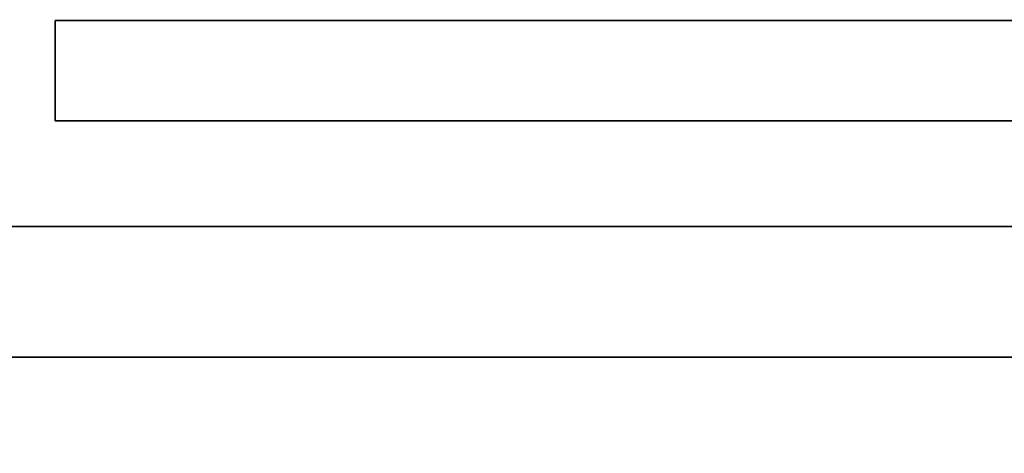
# Model space of a CAD drawing. Extents: x -1299 to -1246.9, y 2743.7 to 2747.9.
# Tile 652 of 656: x -1247.0508 to -1247.0042, y 2746.8258 to 2746.8463. Entities that reach past the tile are written whole.
import ezdxf

# ---------------------------------------------------------------- set-up
doc = ezdxf.new("R2010")
doc.units = 0
doc.header["$LTSCALE"] = 150
doc.header["$MEASUREMENT"] = 0
doc.layers.add('3DFACE_BOLT', color=7, linetype='CONTINUOUS')
doc.layers.add('3DFACE_SHAPE', color=7, linetype='CONTINUOUS')

msp = doc.modelspace()

# ---------------------------------------------------------------- linework, layer by layer
at = {"layer": '3DFACE_BOLT', "color": 1}
for points, invisible_edges in [([(-1247.033594, 2746.856309, 0.138), (-1247.026906, 2746.856309, 0.126417), (-1247.033594, 2746.846309, 0.138)], 14), ([(-1247.033594, 2746.846309, 0.138), (-1247.026906, 2746.856309, 0.126417), (-1247.026906, 2746.846309, 0.126417)], 3), ([(-1247.026906, 2746.856309, 0.149583), (-1247.033594, 2746.856309, 0.138), (-1247.026906, 2746.846309, 0.149583)], 14), ([(-1247.026906, 2746.846309, 0.149583), (-1247.033594, 2746.856309, 0.138), (-1247.033594, 2746.846309, 0.138)], 3), ([(-1247.033594, 2746.856309, 0.068), (-1247.026906, 2746.856309, 0.056417), (-1247.033594, 2746.846309, 0.068)], 14), ([(-1247.033594, 2746.846309, 0.068), (-1247.026906, 2746.856309, 0.056417), (-1247.026906, 2746.846309, 0.056417)], 3), ([(-1247.026906, 2746.856309, 0.079583), (-1247.033594, 2746.856309, 0.068), (-1247.026906, 2746.846309, 0.079583)], 14), ([(-1247.026906, 2746.846309, 0.079583), (-1247.033594, 2746.856309, 0.068), (-1247.033594, 2746.846309, 0.068)], 3), ([(-1247.026906, 2746.856309, 0.126417), (-1247.013531, 2746.856309, 0.126417), (-1247.026906, 2746.846309, 0.126417)], 14), ([(-1247.026906, 2746.846309, 0.126417), (-1247.013531, 2746.856309, 0.126417), (-1247.013531, 2746.846309, 0.126417)], 3), ([(-1247.013531, 2746.856309, 0.149583), (-1247.026906, 2746.856309, 0.149583), (-1247.013531, 2746.846309, 0.149583)], 14), ([(-1247.013531, 2746.846309, 0.149583), (-1247.026906, 2746.856309, 0.149583), (-1247.026906, 2746.846309, 0.149583)], 3), ([(-1247.026906, 2746.856309, 0.056417), (-1247.013531, 2746.856309, 0.056417), (-1247.026906, 2746.846309, 0.056417)], 14), ([(-1247.026906, 2746.846309, 0.056417), (-1247.013531, 2746.856309, 0.056417), (-1247.013531, 2746.846309, 0.056417)], 3), ([(-1247.013531, 2746.856309, 0.079583), (-1247.026906, 2746.856309, 0.079583), (-1247.013531, 2746.846309, 0.079583)], 14), ([(-1247.013531, 2746.846309, 0.079583), (-1247.026906, 2746.856309, 0.079583), (-1247.026906, 2746.846309, 0.079583)], 3), ([(-1247.013531, 2746.856309, 0.126417), (-1247.006844, 2746.856309, 0.138), (-1247.013531, 2746.846309, 0.126417)], 14), ([(-1247.013531, 2746.846309, 0.126417), (-1247.006844, 2746.856309, 0.138), (-1247.006844, 2746.846309, 0.138)], 3), ([(-1247.006844, 2746.856309, 0.138), (-1247.013531, 2746.856309, 0.149583), (-1247.006844, 2746.846309, 0.138)], 14), ([(-1247.006844, 2746.846309, 0.138), (-1247.013531, 2746.856309, 0.149583), (-1247.013531, 2746.846309, 0.149583)], 3), ([(-1247.013531, 2746.856309, 0.056417), (-1247.006844, 2746.856309, 0.068), (-1247.013531, 2746.846309, 0.056417)], 14), ([(-1247.013531, 2746.846309, 0.056417), (-1247.006844, 2746.856309, 0.068), (-1247.006844, 2746.846309, 0.068)], 3), ([(-1247.006844, 2746.856309, 0.068), (-1247.013531, 2746.856309, 0.079583), (-1247.006844, 2746.846309, 0.068)], 14), ([(-1247.006844, 2746.846309, 0.068), (-1247.013531, 2746.856309, 0.079583), (-1247.013531, 2746.846309, 0.079583)], 3), ([(-1247.033594, 2746.846309, 0.138), (-1247.026906, 2746.846309, 0.126417), (-1247.026906, 2746.846309, 0.149583)], 2), ([(-1247.033594, 2746.846309, 0.068), (-1247.026906, 2746.846309, 0.056417), (-1247.026906, 2746.846309, 0.079583)], 2), ([(-1247.028219, 2746.846309, 0.138), (-1247.027827, 2746.846309, 0.135528), (-1247.028219, 2746.796309, 0.138)], 14), ([(-1247.028219, 2746.796309, 0.138), (-1247.027827, 2746.846309, 0.135528), (-1247.027827, 2746.796309, 0.135528)], 3), ([(-1247.027827, 2746.846309, 0.140472), (-1247.028219, 2746.846309, 0.138), (-1247.027827, 2746.796309, 0.140472)], 14), ([(-1247.027827, 2746.796309, 0.140472), (-1247.028219, 2746.846309, 0.138), (-1247.028219, 2746.796309, 0.138)], 3), ([(-1247.028219, 2746.846309, 0.138), (-1247.027827, 2746.846309, 0.140472), (-1247.027827, 2746.846309, 0.135528)], 2), ([(-1247.028219, 2746.846309, 0.068), (-1247.027827, 2746.846309, 0.065528), (-1247.028219, 2746.796309, 0.068)], 14), ([(-1247.028219, 2746.796309, 0.068), (-1247.027827, 2746.846309, 0.065528), (-1247.027827, 2746.796309, 0.065528)], 3), ([(-1247.027827, 2746.846309, 0.070472), (-1247.028219, 2746.846309, 0.068), (-1247.027827, 2746.796309, 0.070472)], 14), ([(-1247.027827, 2746.796309, 0.070472), (-1247.028219, 2746.846309, 0.068), (-1247.028219, 2746.796309, 0.068)], 3), ([(-1247.028219, 2746.846309, 0.068), (-1247.027827, 2746.846309, 0.070472), (-1247.027827, 2746.846309, 0.065528)], 2), ([(-1247.027827, 2746.846309, 0.135528), (-1247.026691, 2746.846309, 0.133298), (-1247.027827, 2746.796309, 0.135528)], 14), ([(-1247.027827, 2746.796309, 0.135528), (-1247.026691, 2746.846309, 0.133298), (-1247.026691, 2746.796309, 0.133298)], 3), ([(-1247.026691, 2746.846309, 0.142702), (-1247.027827, 2746.846309, 0.140472), (-1247.026691, 2746.796309, 0.142702)], 14), ([(-1247.026691, 2746.796309, 0.142702), (-1247.027827, 2746.846309, 0.140472), (-1247.027827, 2746.796309, 0.140472)], 3), ([(-1247.027827, 2746.846309, 0.140472), (-1247.026691, 2746.846309, 0.142702), (-1247.027827, 2746.846309, 0.135528)], 14), ([(-1247.027827, 2746.846309, 0.135528), (-1247.026691, 2746.846309, 0.142702), (-1247.026691, 2746.846309, 0.133298)], 3), ([(-1247.027827, 2746.846309, 0.065528), (-1247.026691, 2746.846309, 0.063298), (-1247.027827, 2746.796309, 0.065528)], 14), ([(-1247.027827, 2746.796309, 0.065528), (-1247.026691, 2746.846309, 0.063298), (-1247.026691, 2746.796309, 0.063298)], 3), ([(-1247.026691, 2746.846309, 0.072702), (-1247.027827, 2746.846309, 0.070472), (-1247.026691, 2746.796309, 0.072702)], 14), ([(-1247.026691, 2746.796309, 0.072702), (-1247.027827, 2746.846309, 0.070472), (-1247.027827, 2746.796309, 0.070472)], 3), ([(-1247.027827, 2746.846309, 0.070472), (-1247.026691, 2746.846309, 0.072702), (-1247.027827, 2746.846309, 0.065528)], 14), ([(-1247.027827, 2746.846309, 0.065528), (-1247.026691, 2746.846309, 0.072702), (-1247.026691, 2746.846309, 0.063298)], 3), ([(-1247.026906, 2746.846309, 0.126417), (-1247.013531, 2746.846309, 0.126417), (-1247.026906, 2746.846309, 0.149583)], 14), ([(-1247.026906, 2746.846309, 0.149583), (-1247.013531, 2746.846309, 0.126417), (-1247.013531, 2746.846309, 0.149583)], 3), ([(-1247.026906, 2746.846309, 0.056417), (-1247.013531, 2746.846309, 0.056417), (-1247.026906, 2746.846309, 0.079583)], 14), ([(-1247.026906, 2746.846309, 0.079583), (-1247.013531, 2746.846309, 0.056417), (-1247.013531, 2746.846309, 0.079583)], 3), ([(-1247.026691, 2746.846309, 0.133298), (-1247.024921, 2746.846309, 0.131528), (-1247.026691, 2746.796309, 0.133298)], 14), ([(-1247.026691, 2746.796309, 0.133298), (-1247.024921, 2746.846309, 0.131528), (-1247.024921, 2746.796309, 0.131528)], 3), ([(-1247.024921, 2746.846309, 0.144472), (-1247.026691, 2746.846309, 0.142702), (-1247.024921, 2746.796309, 0.144472)], 14), ([(-1247.024921, 2746.796309, 0.144472), (-1247.026691, 2746.846309, 0.142702), (-1247.026691, 2746.796309, 0.142702)], 3), ([(-1247.026691, 2746.846309, 0.142702), (-1247.024921, 2746.846309, 0.144472), (-1247.026691, 2746.846309, 0.133298)], 14), ([(-1247.026691, 2746.846309, 0.133298), (-1247.024921, 2746.846309, 0.144472), (-1247.024921, 2746.846309, 0.131528)], 3), ([(-1247.026691, 2746.846309, 0.063298), (-1247.024921, 2746.846309, 0.061528), (-1247.026691, 2746.796309, 0.063298)], 14), ([(-1247.026691, 2746.796309, 0.063298), (-1247.024921, 2746.846309, 0.061528), (-1247.024921, 2746.796309, 0.061528)], 3), ([(-1247.024921, 2746.846309, 0.074472), (-1247.026691, 2746.846309, 0.072702), (-1247.024921, 2746.796309, 0.074472)], 14), ([(-1247.024921, 2746.796309, 0.074472), (-1247.026691, 2746.846309, 0.072702), (-1247.026691, 2746.796309, 0.072702)], 3), ([(-1247.026691, 2746.846309, 0.072702), (-1247.024921, 2746.846309, 0.074472), (-1247.026691, 2746.846309, 0.063298)], 14), ([(-1247.026691, 2746.846309, 0.063298), (-1247.024921, 2746.846309, 0.074472), (-1247.024921, 2746.846309, 0.061528)], 3), ([(-1247.024921, 2746.846309, 0.131528), (-1247.022691, 2746.846309, 0.130392), (-1247.024921, 2746.796309, 0.131528)], 14), ([(-1247.024921, 2746.796309, 0.131528), (-1247.022691, 2746.846309, 0.130392), (-1247.022691, 2746.796309, 0.130392)], 3), ([(-1247.022691, 2746.846309, 0.145608), (-1247.024921, 2746.846309, 0.144472), (-1247.022691, 2746.796309, 0.145608)], 14), ([(-1247.022691, 2746.796309, 0.145608), (-1247.024921, 2746.846309, 0.144472), (-1247.024921, 2746.796309, 0.144472)], 3), ([(-1247.024921, 2746.846309, 0.144472), (-1247.022691, 2746.846309, 0.145608), (-1247.024921, 2746.846309, 0.131528)], 14), ([(-1247.024921, 2746.846309, 0.131528), (-1247.022691, 2746.846309, 0.145608), (-1247.022691, 2746.846309, 0.130392)], 3), ([(-1247.024921, 2746.846309, 0.061528), (-1247.022691, 2746.846309, 0.060392), (-1247.024921, 2746.796309, 0.061528)], 14), ([(-1247.024921, 2746.796309, 0.061528), (-1247.022691, 2746.846309, 0.060392), (-1247.022691, 2746.796309, 0.060392)], 3), ([(-1247.022691, 2746.846309, 0.075608), (-1247.024921, 2746.846309, 0.074472), (-1247.022691, 2746.796309, 0.075608)], 14), ([(-1247.022691, 2746.796309, 0.075608), (-1247.024921, 2746.846309, 0.074472), (-1247.024921, 2746.796309, 0.074472)], 3), ([(-1247.024921, 2746.846309, 0.074472), (-1247.022691, 2746.846309, 0.075608), (-1247.024921, 2746.846309, 0.061528)], 14), ([(-1247.024921, 2746.846309, 0.061528), (-1247.022691, 2746.846309, 0.075608), (-1247.022691, 2746.846309, 0.060392)], 3), ([(-1247.022691, 2746.846309, 0.130392), (-1247.020219, 2746.846309, 0.13), (-1247.022691, 2746.796309, 0.130392)], 14), ([(-1247.022691, 2746.796309, 0.130392), (-1247.020219, 2746.846309, 0.13), (-1247.020219, 2746.796309, 0.13)], 3), ([(-1247.020219, 2746.846309, 0.146), (-1247.022691, 2746.846309, 0.145608), (-1247.020219, 2746.796309, 0.146)], 14), ([(-1247.020219, 2746.796309, 0.146), (-1247.022691, 2746.846309, 0.145608), (-1247.022691, 2746.796309, 0.145608)], 3), ([(-1247.022691, 2746.846309, 0.145608), (-1247.020219, 2746.846309, 0.146), (-1247.022691, 2746.846309, 0.130392)], 14), ([(-1247.022691, 2746.846309, 0.130392), (-1247.020219, 2746.846309, 0.146), (-1247.020219, 2746.846309, 0.13)], 3), ([(-1247.022691, 2746.846309, 0.060392), (-1247.020219, 2746.846309, 0.06), (-1247.022691, 2746.796309, 0.060392)], 14), ([(-1247.022691, 2746.796309, 0.060392), (-1247.020219, 2746.846309, 0.06), (-1247.020219, 2746.796309, 0.06)], 3), ([(-1247.020219, 2746.846309, 0.076), (-1247.022691, 2746.846309, 0.075608), (-1247.020219, 2746.796309, 0.076)], 14), ([(-1247.020219, 2746.796309, 0.076), (-1247.022691, 2746.846309, 0.075608), (-1247.022691, 2746.796309, 0.075608)], 3), ([(-1247.022691, 2746.846309, 0.075608), (-1247.020219, 2746.846309, 0.076), (-1247.022691, 2746.846309, 0.060392)], 14), ([(-1247.022691, 2746.846309, 0.060392), (-1247.020219, 2746.846309, 0.076), (-1247.020219, 2746.846309, 0.06)], 3), ([(-1247.020219, 2746.846309, 0.13), (-1247.017747, 2746.846309, 0.130392), (-1247.020219, 2746.796309, 0.13)], 14), ([(-1247.020219, 2746.796309, 0.13), (-1247.017747, 2746.846309, 0.130392), (-1247.017747, 2746.796309, 0.130392)], 3), ([(-1247.017747, 2746.846309, 0.145608), (-1247.020219, 2746.846309, 0.146), (-1247.017747, 2746.796309, 0.145608)], 14), ([(-1247.017747, 2746.796309, 0.145608), (-1247.020219, 2746.846309, 0.146), (-1247.020219, 2746.796309, 0.146)], 3), ([(-1247.020219, 2746.846309, 0.146), (-1247.017747, 2746.846309, 0.145608), (-1247.020219, 2746.846309, 0.13)], 14), ([(-1247.020219, 2746.846309, 0.13), (-1247.017747, 2746.846309, 0.145608), (-1247.017747, 2746.846309, 0.130392)], 3), ([(-1247.020219, 2746.846309, 0.06), (-1247.017747, 2746.846309, 0.060392), (-1247.020219, 2746.796309, 0.06)], 14), ([(-1247.020219, 2746.796309, 0.06), (-1247.017747, 2746.846309, 0.060392), (-1247.017747, 2746.796309, 0.060392)], 3), ([(-1247.017747, 2746.846309, 0.075608), (-1247.020219, 2746.846309, 0.076), (-1247.017747, 2746.796309, 0.075608)], 14), ([(-1247.017747, 2746.796309, 0.075608), (-1247.020219, 2746.846309, 0.076), (-1247.020219, 2746.796309, 0.076)], 3), ([(-1247.020219, 2746.846309, 0.076), (-1247.017747, 2746.846309, 0.075608), (-1247.020219, 2746.846309, 0.06)], 14), ([(-1247.020219, 2746.846309, 0.06), (-1247.017747, 2746.846309, 0.075608), (-1247.017747, 2746.846309, 0.060392)], 3), ([(-1247.017747, 2746.846309, 0.130392), (-1247.015516, 2746.846309, 0.131528), (-1247.017747, 2746.796309, 0.130392)], 14), ([(-1247.017747, 2746.796309, 0.130392), (-1247.015516, 2746.846309, 0.131528), (-1247.015516, 2746.796309, 0.131528)], 3), ([(-1247.015516, 2746.846309, 0.144472), (-1247.017747, 2746.846309, 0.145608), (-1247.015516, 2746.796309, 0.144472)], 14), ([(-1247.015516, 2746.796309, 0.144472), (-1247.017747, 2746.846309, 0.145608), (-1247.017747, 2746.796309, 0.145608)], 3), ([(-1247.017747, 2746.846309, 0.145608), (-1247.015516, 2746.846309, 0.144472), (-1247.017747, 2746.846309, 0.130392)], 14), ([(-1247.017747, 2746.846309, 0.130392), (-1247.015516, 2746.846309, 0.144472), (-1247.015516, 2746.846309, 0.131528)], 3), ([(-1247.017747, 2746.846309, 0.060392), (-1247.015516, 2746.846309, 0.061528), (-1247.017747, 2746.796309, 0.060392)], 14), ([(-1247.017747, 2746.796309, 0.060392), (-1247.015516, 2746.846309, 0.061528), (-1247.015516, 2746.796309, 0.061528)], 3), ([(-1247.015516, 2746.846309, 0.074472), (-1247.017747, 2746.846309, 0.075608), (-1247.015516, 2746.796309, 0.074472)], 14), ([(-1247.015516, 2746.796309, 0.074472), (-1247.017747, 2746.846309, 0.075608), (-1247.017747, 2746.796309, 0.075608)], 3), ([(-1247.017747, 2746.846309, 0.075608), (-1247.015516, 2746.846309, 0.074472), (-1247.017747, 2746.846309, 0.060392)], 14), ([(-1247.017747, 2746.846309, 0.060392), (-1247.015516, 2746.846309, 0.074472), (-1247.015516, 2746.846309, 0.061528)], 3), ([(-1247.015516, 2746.846309, 0.131528), (-1247.013747, 2746.846309, 0.133298), (-1247.015516, 2746.796309, 0.131528)], 14), ([(-1247.015516, 2746.796309, 0.131528), (-1247.013747, 2746.846309, 0.133298), (-1247.013747, 2746.796309, 0.133298)], 3), ([(-1247.013747, 2746.846309, 0.142702), (-1247.015516, 2746.846309, 0.144472), (-1247.013747, 2746.796309, 0.142702)], 14), ([(-1247.013747, 2746.796309, 0.142702), (-1247.015516, 2746.846309, 0.144472), (-1247.015516, 2746.796309, 0.144472)], 3), ([(-1247.015516, 2746.846309, 0.144472), (-1247.013747, 2746.846309, 0.142702), (-1247.015516, 2746.846309, 0.131528)], 14), ([(-1247.015516, 2746.846309, 0.131528), (-1247.013747, 2746.846309, 0.142702), (-1247.013747, 2746.846309, 0.133298)], 3), ([(-1247.015516, 2746.846309, 0.061528), (-1247.013747, 2746.846309, 0.063298), (-1247.015516, 2746.796309, 0.061528)], 14), ([(-1247.015516, 2746.796309, 0.061528), (-1247.013747, 2746.846309, 0.063298), (-1247.013747, 2746.796309, 0.063298)], 3), ([(-1247.013747, 2746.846309, 0.072702), (-1247.015516, 2746.846309, 0.074472), (-1247.013747, 2746.796309, 0.072702)], 14), ([(-1247.013747, 2746.796309, 0.072702), (-1247.015516, 2746.846309, 0.074472), (-1247.015516, 2746.796309, 0.074472)], 3), ([(-1247.015516, 2746.846309, 0.074472), (-1247.013747, 2746.846309, 0.072702), (-1247.015516, 2746.846309, 0.061528)], 14), ([(-1247.015516, 2746.846309, 0.061528), (-1247.013747, 2746.846309, 0.072702), (-1247.013747, 2746.846309, 0.063298)], 3), ([(-1247.013747, 2746.846309, 0.133298), (-1247.01261, 2746.846309, 0.135528), (-1247.013747, 2746.796309, 0.133298)], 14), ([(-1247.013747, 2746.796309, 0.133298), (-1247.01261, 2746.846309, 0.135528), (-1247.01261, 2746.796309, 0.135528)], 3), ([(-1247.01261, 2746.846309, 0.140472), (-1247.013747, 2746.846309, 0.142702), (-1247.01261, 2746.796309, 0.140472)], 14), ([(-1247.01261, 2746.796309, 0.140472), (-1247.013747, 2746.846309, 0.142702), (-1247.013747, 2746.796309, 0.142702)], 3), ([(-1247.013747, 2746.846309, 0.142702), (-1247.01261, 2746.846309, 0.140472), (-1247.013747, 2746.846309, 0.133298)], 14), ([(-1247.013747, 2746.846309, 0.133298), (-1247.01261, 2746.846309, 0.140472), (-1247.01261, 2746.846309, 0.135528)], 3), ([(-1247.013747, 2746.846309, 0.063298), (-1247.01261, 2746.846309, 0.065528), (-1247.013747, 2746.796309, 0.063298)], 14), ([(-1247.013747, 2746.796309, 0.063298), (-1247.01261, 2746.846309, 0.065528), (-1247.01261, 2746.796309, 0.065528)], 3), ([(-1247.01261, 2746.846309, 0.070472), (-1247.013747, 2746.846309, 0.072702), (-1247.01261, 2746.796309, 0.070472)], 14), ([(-1247.01261, 2746.796309, 0.070472), (-1247.013747, 2746.846309, 0.072702), (-1247.013747, 2746.796309, 0.072702)], 3), ([(-1247.013747, 2746.846309, 0.072702), (-1247.01261, 2746.846309, 0.070472), (-1247.013747, 2746.846309, 0.063298)], 14), ([(-1247.013747, 2746.846309, 0.063298), (-1247.01261, 2746.846309, 0.070472), (-1247.01261, 2746.846309, 0.065528)], 3), ([(-1247.013531, 2746.846309, 0.126417), (-1247.006844, 2746.846309, 0.138), (-1247.013531, 2746.846309, 0.149583)], 12), ([(-1247.013531, 2746.846309, 0.056417), (-1247.006844, 2746.846309, 0.068), (-1247.013531, 2746.846309, 0.079583)], 12), ([(-1247.01261, 2746.846309, 0.135528), (-1247.012219, 2746.846309, 0.138), (-1247.01261, 2746.796309, 0.135528)], 14), ([(-1247.01261, 2746.796309, 0.135528), (-1247.012219, 2746.846309, 0.138), (-1247.012219, 2746.796309, 0.138)], 3), ([(-1247.012219, 2746.846309, 0.138), (-1247.01261, 2746.846309, 0.140472), (-1247.012219, 2746.796309, 0.138)], 14), ([(-1247.012219, 2746.796309, 0.138), (-1247.01261, 2746.846309, 0.140472), (-1247.01261, 2746.796309, 0.140472)], 3), ([(-1247.01261, 2746.846309, 0.140472), (-1247.012219, 2746.846309, 0.138), (-1247.01261, 2746.846309, 0.135528)], 12), ([(-1247.01261, 2746.846309, 0.065528), (-1247.012219, 2746.846309, 0.068), (-1247.01261, 2746.796309, 0.065528)], 14), ([(-1247.01261, 2746.796309, 0.065528), (-1247.012219, 2746.846309, 0.068), (-1247.012219, 2746.796309, 0.068)], 3), ([(-1247.012219, 2746.846309, 0.068), (-1247.01261, 2746.846309, 0.070472), (-1247.012219, 2746.796309, 0.068)], 14), ([(-1247.012219, 2746.796309, 0.068), (-1247.01261, 2746.846309, 0.070472), (-1247.01261, 2746.796309, 0.070472)], 3), ([(-1247.01261, 2746.846309, 0.070472), (-1247.012219, 2746.846309, 0.068), (-1247.01261, 2746.846309, 0.065528)], 12)]:
    msp.add_3dface(points, dxfattribs=dict(at, invisible_edges=invisible_edges))
at = {"layer": '3DFACE_SHAPE', "color": 13}
for points, invisible_edges in [([(-1248.944219, 2746.884449), (-1246.944219, 2746.884449), (-1248.944219, 2746.782449)], 2), ([(-1246.944219, 2746.884449), (-1246.944219, 2746.782449), (-1248.944219, 2746.782449)], 12), ([(-1248.944219, 2746.836549, 0.008), (-1246.944219, 2746.836549, 0.008), (-1248.944219, 2746.884449, 0.008)], 2), ([(-1246.944219, 2746.836549, 0.008), (-1246.944219, 2746.884449, 0.008), (-1248.944219, 2746.884449, 0.008)], 12), ([(-1248.944219, 2746.884449, 0.198), (-1246.944219, 2746.884449, 0.198), (-1248.944219, 2746.836549, 0.198)], 2), ([(-1246.944219, 2746.884449, 0.198), (-1246.944219, 2746.836549, 0.198), (-1248.944219, 2746.836549, 0.198)], 12), ([(-1248.944219, 2746.782449, 0.206), (-1246.944219, 2746.782449, 0.206), (-1248.944219, 2746.884449, 0.206)], 2), ([(-1246.944219, 2746.782449, 0.206), (-1246.944219, 2746.884449, 0.206), (-1248.944219, 2746.884449, 0.206)], 12), ([(-1247.020219, 2746.846309, 0.173), (-1247.026229, 2746.846309, 0.14401), (-1247.049119, 2746.846309, 0.173)], 15), ([(-1247.026229, 2746.846309, 0.14401), (-1247.028719, 2746.846309, 0.138), (-1247.049119, 2746.846309, 0.173)], 14), ([(-1247.028719, 2746.846309, 0.068), (-1247.049119, 2746.846309, 0.173), (-1247.028719, 2746.846309, 0.138)], 15), ([(-1247.049119, 2746.846309, 0.173), (-1247.028719, 2746.846309, 0.068), (-1247.049119, 2746.846309, 0.033)], 3), ([(-1247.028719, 2746.846309, 0.068), (-1247.026229, 2746.846309, 0.06199), (-1247.049119, 2746.846309, 0.033)], 14), ([(-1247.049119, 2746.846309, 0.033), (-1247.026229, 2746.846309, 0.06199), (-1247.003079, 2746.846309, 0.033)], 3), ([(-1246.998319, 2746.841549, 0.173), (-1247.020219, 2746.846309, 0.173), (-1247.049119, 2746.841549, 0.173)], 3), ([(-1247.020219, 2746.846309, 0.173), (-1247.049119, 2746.846309, 0.173), (-1247.049119, 2746.841549, 0.173)], 12), ([(-1247.049119, 2746.846309, 0.033), (-1247.003079, 2746.846309, 0.033), (-1247.049119, 2746.841549, 0.033)], 2), ([(-1247.049119, 2746.841549, 0.033), (-1247.003079, 2746.846309, 0.033), (-1246.998319, 2746.841549, 0.033)], 3), ([(-1247.049119, 2746.841549, 0.033), (-1247.049119, 2746.841549, 0.068), (-1247.049119, 2746.846309, 0.033)], 2), ([(-1247.049119, 2746.841549, 0.068), (-1247.049119, 2746.841549, 0.138), (-1247.049119, 2746.846309, 0.033)], 14), ([(-1247.049119, 2746.846309, 0.033), (-1247.049119, 2746.841549, 0.138), (-1247.049119, 2746.846309, 0.173)], 3), ([(-1247.049119, 2746.841549, 0.138), (-1247.049119, 2746.841549, 0.173), (-1247.049119, 2746.846309, 0.173)], 12), ([(-1247.026229, 2746.846309, 0.07401), (-1247.028719, 2746.846309, 0.068), (-1247.026229, 2746.846309, 0.13199)], 14), ([(-1247.026229, 2746.846309, 0.13199), (-1247.028719, 2746.846309, 0.068), (-1247.028719, 2746.846309, 0.138)], 3), ([(-1247.026229, 2746.846309, 0.14401), (-1247.026229, 2746.841549, 0.14401), (-1247.028719, 2746.846309, 0.138)], 3), ([(-1247.026229, 2746.841549, 0.14401), (-1247.028719, 2746.841549, 0.138), (-1247.028719, 2746.846309, 0.138)], 14), ([(-1247.028719, 2746.846309, 0.138), (-1247.028719, 2746.841549, 0.138), (-1247.026229, 2746.846309, 0.13199)], 3), ([(-1247.028719, 2746.841549, 0.138), (-1247.026229, 2746.841549, 0.13199), (-1247.026229, 2746.846309, 0.13199)], 14), ([(-1247.026229, 2746.846309, 0.07401), (-1247.026229, 2746.841549, 0.07401), (-1247.028719, 2746.846309, 0.068)], 3), ([(-1247.026229, 2746.841549, 0.07401), (-1247.028719, 2746.841549, 0.068), (-1247.028719, 2746.846309, 0.068)], 14), ([(-1247.028719, 2746.846309, 0.068), (-1247.028719, 2746.841549, 0.068), (-1247.026229, 2746.846309, 0.06199)], 3), ([(-1247.028719, 2746.841549, 0.068), (-1247.026229, 2746.841549, 0.06199), (-1247.026229, 2746.846309, 0.06199)], 14), ([(-1247.020219, 2746.846309, 0.1465), (-1247.026229, 2746.846309, 0.14401), (-1247.020219, 2746.846309, 0.173)], 14), ([(-1247.026229, 2746.846309, 0.06199), (-1247.020219, 2746.846309, 0.0595), (-1247.003079, 2746.846309, 0.033)], 14), ([(-1247.026229, 2746.846309, 0.13199), (-1247.020219, 2746.846309, 0.1295), (-1247.026229, 2746.846309, 0.07401)], 14), ([(-1247.020219, 2746.846309, 0.1295), (-1247.020219, 2746.846309, 0.0765), (-1247.026229, 2746.846309, 0.07401)], 13), ([(-1247.026229, 2746.846309, 0.13199), (-1247.026229, 2746.841549, 0.13199), (-1247.020219, 2746.846309, 0.1295)], 3), ([(-1247.026229, 2746.841549, 0.13199), (-1247.020219, 2746.841549, 0.1295), (-1247.020219, 2746.846309, 0.1295)], 14), ([(-1247.020219, 2746.846309, 0.1465), (-1247.020219, 2746.841549, 0.1465), (-1247.026229, 2746.846309, 0.14401)], 3), ([(-1247.020219, 2746.841549, 0.1465), (-1247.026229, 2746.841549, 0.14401), (-1247.026229, 2746.846309, 0.14401)], 14), ([(-1247.026229, 2746.846309, 0.06199), (-1247.026229, 2746.841549, 0.06199), (-1247.020219, 2746.846309, 0.0595)], 3), ([(-1247.026229, 2746.841549, 0.06199), (-1247.020219, 2746.841549, 0.0595), (-1247.020219, 2746.846309, 0.0595)], 14), ([(-1247.020219, 2746.846309, 0.0765), (-1247.020219, 2746.841549, 0.0765), (-1247.026229, 2746.846309, 0.07401)], 3), ([(-1247.020219, 2746.841549, 0.0765), (-1247.026229, 2746.841549, 0.07401), (-1247.026229, 2746.846309, 0.07401)], 14), ([(-1247.003079, 2746.846309, 0.033), (-1247.020219, 2746.846309, 0.0595), (-1247.014208, 2746.846309, 0.06199)], 13), ([(-1247.020219, 2746.846309, 0.1295), (-1247.014208, 2746.846309, 0.13199), (-1247.020219, 2746.846309, 0.0765)], 14), ([(-1247.014208, 2746.846309, 0.13199), (-1247.011719, 2746.846309, 0.138), (-1247.020219, 2746.846309, 0.0765)], 14), ([(-1247.020219, 2746.846309, 0.0765), (-1247.011719, 2746.846309, 0.138), (-1247.014208, 2746.846309, 0.07401)], 15), ([(-1247.003079, 2746.846309, 0.173), (-1247.014208, 2746.846309, 0.14401), (-1247.020219, 2746.846309, 0.173)], 3), ([(-1247.014208, 2746.846309, 0.14401), (-1247.020219, 2746.846309, 0.1465), (-1247.020219, 2746.846309, 0.173)], 14), ([(-1247.020219, 2746.846309, 0.1295), (-1247.020219, 2746.841549, 0.1295), (-1247.014208, 2746.846309, 0.13199)], 3), ([(-1247.020219, 2746.841549, 0.1295), (-1247.014208, 2746.841549, 0.13199), (-1247.014208, 2746.846309, 0.13199)], 14), ([(-1247.014208, 2746.846309, 0.14401), (-1247.014208, 2746.841549, 0.14401), (-1247.020219, 2746.846309, 0.1465)], 3), ([(-1247.014208, 2746.841549, 0.14401), (-1247.020219, 2746.841549, 0.1465), (-1247.020219, 2746.846309, 0.1465)], 14), ([(-1247.020219, 2746.846309, 0.0595), (-1247.020219, 2746.841549, 0.0595), (-1247.014208, 2746.846309, 0.06199)], 3), ([(-1247.020219, 2746.841549, 0.0595), (-1247.014208, 2746.841549, 0.06199), (-1247.014208, 2746.846309, 0.06199)], 14), ([(-1247.014208, 2746.846309, 0.07401), (-1247.014208, 2746.841549, 0.07401), (-1247.020219, 2746.846309, 0.0765)], 3), ([(-1247.014208, 2746.841549, 0.07401), (-1247.020219, 2746.841549, 0.0765), (-1247.020219, 2746.846309, 0.0765)], 14), ([(-1247.003079, 2746.846309, 0.173), (-1247.020219, 2746.846309, 0.173), (-1246.998319, 2746.841549, 0.173)], 14), ([(-1247.014208, 2746.846309, 0.06199), (-1247.011719, 2746.846309, 0.068), (-1247.003079, 2746.846309, 0.033)], 14), ([(-1247.011719, 2746.846309, 0.068), (-1247.014208, 2746.846309, 0.07401), (-1247.003079, 2746.846309, 0.173)], 14), ([(-1247.011719, 2746.846309, 0.138), (-1247.003079, 2746.846309, 0.173), (-1247.014208, 2746.846309, 0.07401)], 15), ([(-1247.011719, 2746.846309, 0.138), (-1247.014208, 2746.846309, 0.14401), (-1247.003079, 2746.846309, 0.173)], 14), ([(-1247.014208, 2746.846309, 0.13199), (-1247.014208, 2746.841549, 0.13199), (-1247.011719, 2746.846309, 0.138)], 3), ([(-1247.014208, 2746.841549, 0.13199), (-1247.011719, 2746.841549, 0.138), (-1247.011719, 2746.846309, 0.138)], 14), ([(-1247.011719, 2746.846309, 0.138), (-1247.011719, 2746.841549, 0.138), (-1247.014208, 2746.846309, 0.14401)], 3), ([(-1247.011719, 2746.841549, 0.138), (-1247.014208, 2746.841549, 0.14401), (-1247.014208, 2746.846309, 0.14401)], 14), ([(-1247.014208, 2746.846309, 0.06199), (-1247.014208, 2746.841549, 0.06199), (-1247.011719, 2746.846309, 0.068)], 3), ([(-1247.014208, 2746.841549, 0.06199), (-1247.011719, 2746.841549, 0.068), (-1247.011719, 2746.846309, 0.068)], 14), ([(-1247.011719, 2746.846309, 0.068), (-1247.011719, 2746.841549, 0.068), (-1247.014208, 2746.846309, 0.07401)], 3), ([(-1247.011719, 2746.841549, 0.068), (-1247.014208, 2746.841549, 0.07401), (-1247.014208, 2746.846309, 0.07401)], 14), ([(-1247.003079, 2746.846309, 0.033), (-1247.011719, 2746.846309, 0.068), (-1247.003079, 2746.846309, 0.173)], 3), ([(-1247.028719, 2746.841549, 0.138), (-1247.026229, 2746.841549, 0.14401), (-1247.049119, 2746.841549, 0.138)], 14), ([(-1247.026229, 2746.841549, 0.14401), (-1247.020219, 2746.841549, 0.1465), (-1247.049119, 2746.841549, 0.138)], 14), ([(-1247.049119, 2746.841549, 0.138), (-1247.020219, 2746.841549, 0.1465), (-1247.049119, 2746.841549, 0.173)], 15), ([(-1247.020219, 2746.841549, 0.1465), (-1247.014208, 2746.841549, 0.14401), (-1247.049119, 2746.841549, 0.173)], 14), ([(-1247.049119, 2746.841549, 0.173), (-1247.014208, 2746.841549, 0.14401), (-1246.998319, 2746.841549, 0.173)], 3), ([(-1246.998319, 2746.841549, 0.033), (-1247.026229, 2746.841549, 0.06199), (-1247.049119, 2746.841549, 0.033)], 3), ([(-1247.026229, 2746.841549, 0.06199), (-1247.049119, 2746.841549, 0.068), (-1247.049119, 2746.841549, 0.033)], 13), ([(-1247.026229, 2746.841549, 0.06199), (-1247.028719, 2746.841549, 0.068), (-1247.049119, 2746.841549, 0.068)], 14), ([(-1247.028719, 2746.841549, 0.138), (-1247.049119, 2746.841549, 0.138), (-1247.026229, 2746.841549, 0.07401)], 15), ([(-1247.026229, 2746.841549, 0.07401), (-1247.049119, 2746.841549, 0.138), (-1247.028719, 2746.841549, 0.068)], 3), ([(-1247.049119, 2746.841549, 0.138), (-1247.049119, 2746.841549, 0.068), (-1247.028719, 2746.841549, 0.068)], 14), ([(-1247.026229, 2746.841549, 0.13199), (-1247.028719, 2746.841549, 0.138), (-1247.026229, 2746.841549, 0.07401)], 14), ([(-1247.020219, 2746.841549, 0.0595), (-1247.026229, 2746.841549, 0.06199), (-1246.998319, 2746.841549, 0.033)], 14), ([(-1247.026229, 2746.841549, 0.07401), (-1247.020219, 2746.841549, 0.0765), (-1247.026229, 2746.841549, 0.13199)], 14), ([(-1247.020219, 2746.841549, 0.0765), (-1247.020219, 2746.841549, 0.1295), (-1247.026229, 2746.841549, 0.13199)], 13), ([(-1247.020219, 2746.841549, 0.0765), (-1247.014208, 2746.841549, 0.07401), (-1247.020219, 2746.841549, 0.1295)], 14), ([(-1247.014208, 2746.841549, 0.07401), (-1247.011719, 2746.841549, 0.068), (-1247.020219, 2746.841549, 0.1295)], 14), ([(-1247.020219, 2746.841549, 0.1295), (-1247.011719, 2746.841549, 0.068), (-1247.014208, 2746.841549, 0.13199)], 3), ([(-1246.998319, 2746.841549, 0.068), (-1247.014208, 2746.841549, 0.06199), (-1247.020219, 2746.841549, 0.0595)], 13), ([(-1246.998319, 2746.841549, 0.068), (-1247.020219, 2746.841549, 0.0595), (-1246.998319, 2746.841549, 0.033)], 3), ([(-1247.014208, 2746.841549, 0.14401), (-1246.998319, 2746.841549, 0.138), (-1246.998319, 2746.841549, 0.173)], 13), ([(-1247.014208, 2746.841549, 0.14401), (-1247.011719, 2746.841549, 0.138), (-1246.998319, 2746.841549, 0.138)], 14), ([(-1247.011719, 2746.841549, 0.138), (-1247.014208, 2746.841549, 0.13199), (-1246.998319, 2746.841549, 0.138)], 14), ([(-1247.011719, 2746.841549, 0.068), (-1246.998319, 2746.841549, 0.138), (-1247.014208, 2746.841549, 0.13199)], 15), ([(-1247.011719, 2746.841549, 0.068), (-1247.014208, 2746.841549, 0.06199), (-1246.998319, 2746.841549, 0.068)], 14), ([(-1246.998319, 2746.841549, 0.138), (-1247.011719, 2746.841549, 0.068), (-1246.998319, 2746.841549, 0.068)], 3), ([(-1246.944219, 2746.836549, 0.198), (-1248.927119, 2746.836549, 0.1465), (-1248.944219, 2746.836549, 0.198)], 3), ([(-1246.944219, 2746.836549, 0.008), (-1248.944219, 2746.836549, 0.008), (-1247.020219, 2746.836549, 0.0595)], 14), ([(-1248.944219, 2746.836549, 0.008), (-1248.921108, 2746.836549, 0.06199), (-1247.020219, 2746.836549, 0.0595)], 15), ([(-1248.921108, 2746.836549, 0.14401), (-1248.927119, 2746.836549, 0.1465), (-1247.026229, 2746.836549, 0.14401)], 14), ([(-1247.026229, 2746.836549, 0.14401), (-1248.927119, 2746.836549, 0.1465), (-1247.020219, 2746.836549, 0.1465)], 3), ([(-1248.927119, 2746.836549, 0.1465), (-1246.944219, 2746.836549, 0.198), (-1247.020219, 2746.836549, 0.1465)], 15), ([(-1248.921108, 2746.836549, 0.13199), (-1247.020219, 2746.836549, 0.0765), (-1248.927119, 2746.836549, 0.1295)], 3), ([(-1247.020219, 2746.836549, 0.0765), (-1247.026229, 2746.836549, 0.07401), (-1248.927119, 2746.836549, 0.1295)], 14), ([(-1248.927119, 2746.836549, 0.1295), (-1247.026229, 2746.836549, 0.07401), (-1248.927119, 2746.836549, 0.0765)], 15), ([(-1247.026229, 2746.836549, 0.07401), (-1248.921108, 2746.836549, 0.07401), (-1248.927119, 2746.836549, 0.0765)], 13), ([(-1247.020219, 2746.836549, 0.0765), (-1248.921108, 2746.836549, 0.13199), (-1247.020219, 2746.836549, 0.1295)], 15), ([(-1247.020219, 2746.836549, 0.1295), (-1248.921108, 2746.836549, 0.13199), (-1247.026229, 2746.836549, 0.13199)], 3), ([(-1248.921108, 2746.836549, 0.13199), (-1248.918619, 2746.836549, 0.138), (-1247.026229, 2746.836549, 0.13199)], 14), ([(-1247.026229, 2746.836549, 0.14401), (-1247.028719, 2746.836549, 0.138), (-1248.921108, 2746.836549, 0.14401)], 14), ([(-1247.028719, 2746.836549, 0.138), (-1248.918619, 2746.836549, 0.138), (-1248.921108, 2746.836549, 0.14401)], 13), ([(-1247.020219, 2746.836549, 0.0595), (-1248.921108, 2746.836549, 0.06199), (-1247.026229, 2746.836549, 0.06199)], 3), ([(-1248.921108, 2746.836549, 0.06199), (-1248.918619, 2746.836549, 0.068), (-1247.026229, 2746.836549, 0.06199)], 14), ([(-1248.918619, 2746.836549, 0.068), (-1248.921108, 2746.836549, 0.07401), (-1247.028719, 2746.836549, 0.068)], 14), ([(-1247.028719, 2746.836549, 0.068), (-1248.921108, 2746.836549, 0.07401), (-1247.026229, 2746.836549, 0.07401)], 3), ([(-1247.026229, 2746.836549, 0.13199), (-1248.918619, 2746.836549, 0.138), (-1247.028719, 2746.836549, 0.138)], 3), ([(-1247.026229, 2746.836549, 0.06199), (-1248.918619, 2746.836549, 0.068), (-1247.028719, 2746.836549, 0.068)], 3), ([(-1247.026229, 2746.836549, 0.14401), (-1247.026229, 2746.830349, 0.14401), (-1247.028719, 2746.836549, 0.138)], 3), ([(-1247.026229, 2746.830349, 0.14401), (-1247.028719, 2746.830349, 0.138), (-1247.028719, 2746.836549, 0.138)], 14), ([(-1247.028719, 2746.836549, 0.138), (-1247.028719, 2746.830349, 0.138), (-1247.026229, 2746.836549, 0.13199)], 3), ([(-1247.028719, 2746.830349, 0.138), (-1247.026229, 2746.830349, 0.13199), (-1247.026229, 2746.836549, 0.13199)], 14), ([(-1247.026229, 2746.836549, 0.07401), (-1247.026229, 2746.830349, 0.07401), (-1247.028719, 2746.836549, 0.068)], 3), ([(-1247.026229, 2746.830349, 0.07401), (-1247.028719, 2746.830349, 0.068), (-1247.028719, 2746.836549, 0.068)], 14), ([(-1247.028719, 2746.836549, 0.068), (-1247.028719, 2746.830349, 0.068), (-1247.026229, 2746.836549, 0.06199)], 3), ([(-1247.028719, 2746.830349, 0.068), (-1247.026229, 2746.830349, 0.06199), (-1247.026229, 2746.836549, 0.06199)], 14), ([(-1247.020219, 2746.836549, 0.1465), (-1247.020219, 2746.830349, 0.1465), (-1247.026229, 2746.836549, 0.14401)], 3), ([(-1247.020219, 2746.830349, 0.1465), (-1247.026229, 2746.830349, 0.14401), (-1247.026229, 2746.836549, 0.14401)], 14), ([(-1247.026229, 2746.836549, 0.13199), (-1247.026229, 2746.830349, 0.13199), (-1247.020219, 2746.836549, 0.1295)], 3), ([(-1247.026229, 2746.830349, 0.13199), (-1247.020219, 2746.830349, 0.1295), (-1247.020219, 2746.836549, 0.1295)], 14), ([(-1247.020219, 2746.836549, 0.0765), (-1247.020219, 2746.830349, 0.0765), (-1247.026229, 2746.836549, 0.07401)], 3), ([(-1247.020219, 2746.830349, 0.0765), (-1247.026229, 2746.830349, 0.07401), (-1247.026229, 2746.836549, 0.07401)], 14), ([(-1247.026229, 2746.836549, 0.06199), (-1247.026229, 2746.830349, 0.06199), (-1247.020219, 2746.836549, 0.0595)], 3), ([(-1247.026229, 2746.830349, 0.06199), (-1247.020219, 2746.830349, 0.0595), (-1247.020219, 2746.836549, 0.0595)], 14), ([(-1247.014208, 2746.836549, 0.14401), (-1247.014208, 2746.830349, 0.14401), (-1247.020219, 2746.836549, 0.1465)], 3), ([(-1247.014208, 2746.830349, 0.14401), (-1247.020219, 2746.830349, 0.1465), (-1247.020219, 2746.836549, 0.1465)], 14), ([(-1247.020219, 2746.836549, 0.1295), (-1247.020219, 2746.830349, 0.1295), (-1247.014208, 2746.836549, 0.13199)], 3), ([(-1247.020219, 2746.830349, 0.1295), (-1247.014208, 2746.830349, 0.13199), (-1247.014208, 2746.836549, 0.13199)], 14), ([(-1247.020219, 2746.836549, 0.0595), (-1247.020219, 2746.830349, 0.0595), (-1247.014208, 2746.836549, 0.06199)], 3), ([(-1247.020219, 2746.830349, 0.0595), (-1247.014208, 2746.830349, 0.06199), (-1247.014208, 2746.836549, 0.06199)], 14), ([(-1247.014208, 2746.836549, 0.07401), (-1247.014208, 2746.830349, 0.07401), (-1247.020219, 2746.836549, 0.0765)], 3), ([(-1247.014208, 2746.830349, 0.07401), (-1247.020219, 2746.830349, 0.0765), (-1247.020219, 2746.836549, 0.0765)], 14), ([(-1247.014208, 2746.836549, 0.07401), (-1247.020219, 2746.836549, 0.0765), (-1247.014208, 2746.836549, 0.13199)], 14), ([(-1247.020219, 2746.836549, 0.0765), (-1247.020219, 2746.836549, 0.1295), (-1247.014208, 2746.836549, 0.13199)], 13), ([(-1246.944219, 2746.836549, 0.198), (-1246.970219, 2746.836549, 0.1465), (-1247.020219, 2746.836549, 0.1465)], 15), ([(-1246.970219, 2746.836549, 0.1465), (-1246.976229, 2746.836549, 0.14401), (-1247.020219, 2746.836549, 0.1465)], 14), ([(-1247.020219, 2746.836549, 0.1465), (-1246.976229, 2746.836549, 0.14401), (-1247.014208, 2746.836549, 0.14401)], 3), ([(-1247.014208, 2746.836549, 0.06199), (-1246.944219, 2746.836549, 0.008), (-1247.020219, 2746.836549, 0.0595)], 3), ([(-1247.011719, 2746.836549, 0.138), (-1247.011719, 2746.830349, 0.138), (-1247.014208, 2746.836549, 0.14401)], 3), ([(-1247.011719, 2746.830349, 0.138), (-1247.014208, 2746.830349, 0.14401), (-1247.014208, 2746.836549, 0.14401)], 14), ([(-1247.014208, 2746.836549, 0.13199), (-1247.014208, 2746.830349, 0.13199), (-1247.011719, 2746.836549, 0.138)], 3), ([(-1247.014208, 2746.830349, 0.13199), (-1247.011719, 2746.830349, 0.138), (-1247.011719, 2746.836549, 0.138)], 14), ([(-1247.014208, 2746.836549, 0.06199), (-1247.014208, 2746.830349, 0.06199), (-1247.011719, 2746.836549, 0.068)], 3), ([(-1247.014208, 2746.830349, 0.06199), (-1247.011719, 2746.830349, 0.068), (-1247.011719, 2746.836549, 0.068)], 14), ([(-1247.011719, 2746.836549, 0.068), (-1247.011719, 2746.830349, 0.068), (-1247.014208, 2746.836549, 0.07401)], 3), ([(-1247.011719, 2746.830349, 0.068), (-1247.014208, 2746.830349, 0.07401), (-1247.014208, 2746.836549, 0.07401)], 14), ([(-1247.011719, 2746.836549, 0.068), (-1247.014208, 2746.836549, 0.07401), (-1246.978719, 2746.836549, 0.138)], 14), ([(-1246.978719, 2746.836549, 0.138), (-1247.014208, 2746.836549, 0.07401), (-1247.011719, 2746.836549, 0.138)], 15), ([(-1247.014208, 2746.836549, 0.07401), (-1247.014208, 2746.836549, 0.13199), (-1247.011719, 2746.836549, 0.138)], 15), ([(-1246.976229, 2746.836549, 0.14401), (-1246.978719, 2746.836549, 0.138), (-1247.014208, 2746.836549, 0.14401)], 14), ([(-1246.978719, 2746.836549, 0.138), (-1247.011719, 2746.836549, 0.138), (-1247.014208, 2746.836549, 0.14401)], 13), ([(-1247.011719, 2746.836549, 0.068), (-1246.970219, 2746.836549, 0.0595), (-1247.014208, 2746.836549, 0.06199)], 15), ([(-1246.970219, 2746.836549, 0.0595), (-1246.944219, 2746.836549, 0.008), (-1247.014208, 2746.836549, 0.06199)], 15), ([(-1246.978719, 2746.836549, 0.068), (-1247.011719, 2746.836549, 0.068), (-1246.976229, 2746.836549, 0.13199)], 15), ([(-1246.976229, 2746.836549, 0.13199), (-1247.011719, 2746.836549, 0.068), (-1246.978719, 2746.836549, 0.138)], 3), ([(-1246.978719, 2746.836549, 0.068), (-1246.976229, 2746.836549, 0.06199), (-1247.011719, 2746.836549, 0.068)], 14), ([(-1246.976229, 2746.836549, 0.06199), (-1246.970219, 2746.836549, 0.0595), (-1247.011719, 2746.836549, 0.068)], 14), ([(-1246.944219, 2746.830349, 0.008), (-1248.927119, 2746.830349, 0.0595), (-1248.944219, 2746.830349, 0.008)], 3), ([(-1248.944219, 2746.782449, 0.008), (-1246.944219, 2746.782449, 0.008), (-1248.944219, 2746.830349, 0.008)], 2), ([(-1246.944219, 2746.782449, 0.008), (-1246.944219, 2746.830349, 0.008), (-1248.944219, 2746.830349, 0.008)], 12), ([(-1248.927119, 2746.830349, 0.198), (-1247.020219, 2746.830349, 0.198), (-1248.944219, 2746.782449, 0.198)], 14), ([(-1248.944219, 2746.782449, 0.198), (-1247.020219, 2746.830349, 0.198), (-1246.970219, 2746.830349, 0.198)], 13), ([(-1248.944219, 2746.782449, 0.198), (-1246.970219, 2746.830349, 0.198), (-1246.944219, 2746.782449, 0.198)], 3), ([(-1248.921108, 2746.830349, 0.06199), (-1248.927119, 2746.830349, 0.0595), (-1247.026229, 2746.830349, 0.06199)], 14), ([(-1247.026229, 2746.830349, 0.06199), (-1248.927119, 2746.830349, 0.0595), (-1247.020219, 2746.830349, 0.0595)], 3), ([(-1248.927119, 2746.830349, 0.0595), (-1246.944219, 2746.830349, 0.008), (-1247.020219, 2746.830349, 0.0595)], 15), ([(-1248.921108, 2746.830349, 0.13199), (-1248.927119, 2746.830349, 0.1295), (-1247.026229, 2746.830349, 0.13199)], 14), ([(-1248.927119, 2746.830349, 0.1295), (-1248.927119, 2746.830349, 0.0765), (-1247.026229, 2746.830349, 0.13199)], 15), ([(-1247.026229, 2746.830349, 0.13199), (-1248.927119, 2746.830349, 0.0765), (-1247.020219, 2746.830349, 0.1295)], 3), ([(-1248.927119, 2746.830349, 0.0765), (-1248.921108, 2746.830349, 0.07401), (-1247.020219, 2746.830349, 0.1295)], 14), ([(-1248.921108, 2746.830349, 0.14401), (-1247.020219, 2746.830349, 0.198), (-1248.927119, 2746.830349, 0.1465)], 3), ([(-1247.020219, 2746.830349, 0.198), (-1248.927119, 2746.830349, 0.198), (-1248.927119, 2746.830349, 0.1465)], 14), ([(-1247.026229, 2746.830349, 0.06199), (-1247.028719, 2746.830349, 0.068), (-1248.921108, 2746.830349, 0.06199)], 14), ([(-1247.028719, 2746.830349, 0.068), (-1248.918619, 2746.830349, 0.068), (-1248.921108, 2746.830349, 0.06199)], 13), ([(-1248.921108, 2746.830349, 0.07401), (-1248.918619, 2746.830349, 0.068), (-1247.026229, 2746.830349, 0.07401)], 14), ([(-1247.020219, 2746.830349, 0.1295), (-1248.921108, 2746.830349, 0.07401), (-1247.020219, 2746.830349, 0.0765)], 15), ([(-1248.921108, 2746.830349, 0.07401), (-1247.026229, 2746.830349, 0.07401), (-1247.020219, 2746.830349, 0.0765)], 15), ([(-1247.026229, 2746.830349, 0.13199), (-1247.028719, 2746.830349, 0.138), (-1248.921108, 2746.830349, 0.13199)], 14), ([(-1247.028719, 2746.830349, 0.138), (-1248.918619, 2746.830349, 0.138), (-1248.921108, 2746.830349, 0.13199)], 13), ([(-1247.026229, 2746.830349, 0.14401), (-1247.020219, 2746.830349, 0.1465), (-1248.921108, 2746.830349, 0.14401)], 14), ([(-1247.020219, 2746.830349, 0.1465), (-1247.020219, 2746.830349, 0.198), (-1248.921108, 2746.830349, 0.14401)], 15), ([(-1248.921108, 2746.830349, 0.14401), (-1248.918619, 2746.830349, 0.138), (-1247.026229, 2746.830349, 0.14401)], 14), ([(-1248.918619, 2746.830349, 0.068), (-1247.028719, 2746.830349, 0.068), (-1247.026229, 2746.830349, 0.07401)], 13), ([(-1248.918619, 2746.830349, 0.138), (-1247.028719, 2746.830349, 0.138), (-1247.026229, 2746.830349, 0.14401)], 13), ([(-1247.014208, 2746.830349, 0.06199), (-1247.020219, 2746.830349, 0.0595), (-1246.976229, 2746.830349, 0.06199)], 14), ([(-1247.020219, 2746.830349, 0.0595), (-1246.944219, 2746.830349, 0.008), (-1246.976229, 2746.830349, 0.06199)], 15), ([(-1247.014208, 2746.830349, 0.13199), (-1247.020219, 2746.830349, 0.1295), (-1246.976229, 2746.830349, 0.13199)], 14), ([(-1247.020219, 2746.830349, 0.1295), (-1247.020219, 2746.830349, 0.0765), (-1246.976229, 2746.830349, 0.13199)], 15), ([(-1246.976229, 2746.830349, 0.13199), (-1247.020219, 2746.830349, 0.0765), (-1246.970219, 2746.830349, 0.1295)], 3), ([(-1247.020219, 2746.830349, 0.0765), (-1247.014208, 2746.830349, 0.07401), (-1246.970219, 2746.830349, 0.1295)], 14), ([(-1247.014208, 2746.830349, 0.14401), (-1246.970219, 2746.830349, 0.198), (-1247.020219, 2746.830349, 0.1465)], 3), ([(-1246.970219, 2746.830349, 0.198), (-1247.020219, 2746.830349, 0.198), (-1247.020219, 2746.830349, 0.1465)], 14), ([(-1246.976229, 2746.830349, 0.06199), (-1246.978719, 2746.830349, 0.068), (-1247.014208, 2746.830349, 0.06199)], 14), ([(-1247.014208, 2746.830349, 0.06199), (-1246.978719, 2746.830349, 0.068), (-1247.011719, 2746.830349, 0.068)], 3), ([(-1247.011719, 2746.830349, 0.068), (-1246.976229, 2746.830349, 0.07401), (-1247.014208, 2746.830349, 0.07401)], 3), ([(-1246.970219, 2746.830349, 0.1295), (-1247.014208, 2746.830349, 0.07401), (-1246.970219, 2746.830349, 0.0765)], 15), ([(-1247.014208, 2746.830349, 0.07401), (-1246.976229, 2746.830349, 0.07401), (-1246.970219, 2746.830349, 0.0765)], 15), ([(-1246.976229, 2746.830349, 0.13199), (-1246.978719, 2746.830349, 0.138), (-1247.014208, 2746.830349, 0.13199)], 14), ([(-1246.978719, 2746.830349, 0.138), (-1247.011719, 2746.830349, 0.138), (-1247.014208, 2746.830349, 0.13199)], 13), ([(-1246.976229, 2746.830349, 0.14401), (-1246.970219, 2746.830349, 0.1465), (-1247.014208, 2746.830349, 0.14401)], 14), ([(-1246.970219, 2746.830349, 0.1465), (-1246.970219, 2746.830349, 0.198), (-1247.014208, 2746.830349, 0.14401)], 15), ([(-1247.014208, 2746.830349, 0.14401), (-1247.011719, 2746.830349, 0.138), (-1246.976229, 2746.830349, 0.14401)], 14), ([(-1246.978719, 2746.830349, 0.068), (-1246.976229, 2746.830349, 0.07401), (-1247.011719, 2746.830349, 0.068)], 14), ([(-1247.011719, 2746.830349, 0.138), (-1246.978719, 2746.830349, 0.138), (-1246.976229, 2746.830349, 0.14401)], 13)]:
    msp.add_3dface(points, dxfattribs=dict(at, invisible_edges=invisible_edges))

doc.saveas('drawing.dxf')
